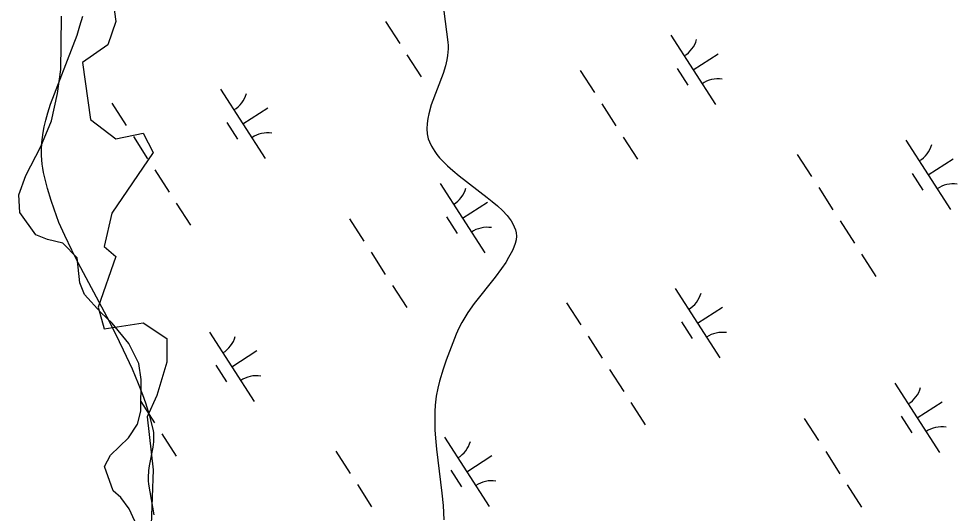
# Model space of a CAD drawing. Extents: x 3937982 to 3958556, y 219448 to 241894.
# Drawn here: x 3949127 to 3949696, y 233405 to 233705 of the extents above; entities that cross this region are included whole.
import ezdxf

# ---------------------------------------------------------------- set-up
doc = ezdxf.new("R2010")
doc.units = 0
for name, color, linetype in [('V-RIVR-EDGE', 7, 'Continuous'), ('V-SITE-VEGE', 7, 'Continuous'), ('V-WETL-SWMP', 7, 'Continuous')]:
    doc.layers.add(name, color=color, linetype=linetype)

msp = doc.modelspace()

# ---------------------------------------------------------------- linework, layer by layer
at = {"layer": 'V-RIVR-EDGE'}
msp.add_lwpolyline([(3949183.865, 233720.787), (3949186.24, 233702.979), (3949181.491, 233688.732), (3949166.057, 233678.047), (3949170.806, 233643.618), (3949186.24, 233631.746), (3949202.861, 233635.308), (3949208.797, 233623.435), (3949183.865, 233586.632), (3949179.117, 233566.449), (3949186.24, 233560.513), (3949175.555, 233529.646), (3949179.117, 233516.586), (3949202.861, 233520.148), (3949217.107, 233510.65), (3949217.107, 233496.404), (3949211.171, 233476.221), (3949205.235, 233463.162), (3949208.797, 233431.107), (3949207.61, 233397.865)], dxfattribs=at)
at = {"layer": 'V-SITE-VEGE'}
for points in [[(3949384.509, 233714.029), (3949385.996, 233703.019), (3949387.55, 233690.453), (3949387.72, 233688.446), (3949387.751, 233686.437), (3949387.444, 233682.418), (3949386.999, 233679.738), (3949386.158, 233676.166), (3949384.685, 233671.398), (3949377.529, 233652.382), (3949375.963, 233646.976), (3949375.359, 233644.098), (3949374.937, 233641.037), (3949374.785, 233637.774), (3949375.033, 233634.776), (3949375.723, 233631.855), (3949376.411, 233629.949), (3949377.589, 233627.456), (3949379.582, 233624.218), (3949380.915, 233622.402), (3949382.594, 233620.362), (3949384.7, 233618.068), (3949387.311, 233615.496), (3949390.52, 233612.61), (3949394.409, 233609.374), (3949411.434, 233596.3), (3949414.527, 233593.808), (3949417.629, 233591.149), (3949420.654, 233588.307), (3949423.487, 233585.253), (3949425.93, 233582.021), (3949426.964, 233580.305), (3949427.837, 233578.521), (3949428.512, 233576.662), (3949428.953, 233574.72), (3949429.112, 233572.691), (3949428.949, 233570.565), (3949428.398, 233568.337), (3949427.605, 233566.18), (3949426.667, 233564.03), (3949424.4, 233559.735), (3949422.643, 233556.876), (3949420.046, 233553.063), (3949416.241, 233547.967), (3949403.562, 233531.839), (3949399.72, 233526.43), (3949397.835, 233523.506), (3949395.986, 233520.35), (3949394.233, 233516.948), (3949392.656, 233513.264), (3949386.623, 233497.529), (3949384.73, 233492.124), (3949382.523, 233484.819), (3949381.484, 233480.602), (3949380.554, 233475.747), (3949379.891, 233470.162), (3949379.676, 233466.428), (3949379.586, 233462.693), (3949379.741, 233455.215), (3949380.051, 233450.23), (3949380.659, 233443.581), (3949383.899, 233416.973), (3949384.628, 233409.377), (3949385.103, 233400.7)], [(3949186.017, 233513.798), (3949180.893, 233523.725), (3949163.421, 233556.536), (3949159.532, 233564.198), (3949155.217, 233573.125), (3949151.764, 233581.065), (3949148.758, 233589.095), (3949146.98, 233594.494), (3949144.864, 233601.733), (3949142.452, 233611.437), (3949141.942, 233613.968), (3949141.563, 233616.506), (3949141.164, 233621.595), (3949141.145, 233624.999), (3949141.405, 233629.545), (3949142.21, 233635.63), (3949142.882, 233639.113), (3949143.812, 233643.101), (3949145.065, 233647.666), (3949146.712, 233652.89), (3949162.721, 233694.78), (3949164.509, 233700.347), (3949166.137, 233706.271)], [(3949209.403, 233403.72), (3949206.28, 233422.273), (3949206.046, 233424.37), (3949205.991, 233426.474), (3949206.3, 233430.701), (3949206.734, 233433.529), (3949208.909, 233444.865), (3949209.28, 233448.094), (3949209.352, 233451.771), (3949209.19, 233453.722), (3949208.83, 233455.797), (3949206.837, 233463.678), (3949204.445, 233471.401), (3949202.659, 233476.476), (3949200.068, 233483.171), (3949196.322, 233492.001), (3949190.961, 233503.685), (3949186.017, 233513.798)]]:
    msp.add_lwpolyline(points, dxfattribs=at)
at = {"layer": 'V-WETL-SWMP'}
for p, q in [((3949153.191, 233689.09), (3949153.262, 233706.259)), ((3949349.718, 233703.01), (3949358.378, 233689.556)), ((3949522.732, 233694.668), (3949549.795, 233652.625)), ((3949152.856, 233673.88), (3949153.191, 233689.09)), ((3949362.708, 233682.829), (3949371.368, 233669.375)), ((3949536.264, 233673.646), (3949551.399, 233683.389)), ((3949150.795, 233659.389), (3949152.856, 233673.88)), ((3949526.528, 233674.515), (3949533.023, 233664.425)), ((3949467.866, 233673.271), (3949476.526, 233659.817)), ((3949147.286, 233642.675), (3949150.795, 233659.389)), ((3949249.736, 233661.937), (3949276.798, 233619.894)), ((3949183.871, 233653.342), (3949192.531, 233639.888)), ((3949480.856, 233653.09), (3949489.516, 233639.636)), ((3949263.267, 233640.915), (3949278.403, 233650.658)), ((3949140.822, 233627.158), (3949147.286, 233642.675)), ((3949253.532, 233641.785), (3949260.027, 233631.694)), ((3949196.861, 233633.161), (3949205.521, 233619.707)), ((3949493.846, 233632.909), (3949502.506, 233619.455)), ((3949665.298, 233630.978), (3949692.361, 233588.934)), ((3949131.68, 233609.651), (3949140.822, 233627.158)), ((3949599.433, 233622.383), (3949608.093, 233608.929)), ((3949678.83, 233609.956), (3949693.965, 233619.699)), ((3949209.851, 233612.981), (3949218.511, 233599.527)), ((3949127.385, 233597.835), (3949131.68, 233609.651)), ((3949669.094, 233610.825), (3949675.589, 233600.735)), ((3949382.865, 233604.638), (3949409.928, 233562.595)), ((3949612.423, 233602.202), (3949621.083, 233588.748)), ((3949127.986, 233587.049), (3949127.385, 233597.835)), ((3949222.841, 233592.8), (3949231.501, 233579.346)), ((3949396.396, 233583.617), (3949411.532, 233593.359)), ((3949137.687, 233573.658), (3949127.986, 233587.049)), ((3949327.999, 233583.241), (3949336.659, 233569.787)), ((3949386.661, 233584.486), (3949393.156, 233574.396)), ((3949625.413, 233582.021), (3949634.073, 233568.567)), ((3949144.829, 233570.788), (3949137.687, 233573.658)), ((3949154.173, 233568.43), (3949144.829, 233570.788)), ((3949162.846, 233559.689), (3949154.173, 233568.43)), ((3949340.989, 233563.061), (3949349.649, 233549.607)), ((3949638.403, 233561.841), (3949647.063, 233548.387)), ((3949164.472, 233544.499), (3949162.846, 233559.689)), ((3949167.242, 233537.414), (3949164.472, 233544.499)), ((3949177.164, 233526.478), (3949167.242, 233537.414)), ((3949353.979, 233542.88), (3949362.639, 233529.426)), ((3949525.431, 233540.948), (3949552.493, 233498.905)), ((3949459.566, 233532.353), (3949468.226, 233518.899)), ((3949184.098, 233519.927), (3949177.164, 233526.478)), ((3949538.962, 233519.927), (3949554.098, 233529.669)), ((3949529.227, 233520.796), (3949535.722, 233510.705)), ((3949194.032, 233507.764), (3949184.098, 233519.927)), ((3949242.998, 233514.609), (3949270.06, 233472.566)), ((3949472.556, 233512.173), (3949481.216, 233498.719)), ((3949200.288, 233495.565), (3949194.032, 233507.764)), ((3949256.529, 233493.587), (3949271.665, 233503.33)), ((3949201.614, 233485.768), (3949200.288, 233495.565)), ((3949246.794, 233494.456), (3949253.289, 233484.366)), ((3949485.546, 233491.992), (3949494.206, 233478.538)), ((3949201.318, 233466.634), (3949201.614, 233485.768)), ((3949658.56, 233483.65), (3949685.623, 233441.606)), ((3949201.41, 233472.583), (3949209.782, 233459.577)), ((3949498.536, 233471.811), (3949507.196, 233458.357)), ((3949672.091, 233462.628), (3949687.227, 233472.37)), ((3949199.436, 233458.766), (3949201.318, 233466.634)), ((3949662.356, 233463.497), (3949668.851, 233453.407)), ((3949193.88, 233450.371), (3949199.436, 233458.766)), ((3949603.694, 233462.253), (3949612.354, 233448.799)), ((3949214.112, 233452.85), (3949222.772, 233439.396)), ((3949182.949, 233439.959), (3949193.88, 233450.371)), ((3949385.564, 233450.919), (3949412.626, 233408.875)), ((3949319.699, 233442.324), (3949328.359, 233428.87)), ((3949616.684, 233442.072), (3949625.344, 233428.618)), ((3949179.34, 233433.055), (3949182.949, 233439.959)), ((3949399.095, 233429.897), (3949414.231, 233439.639)), ((3949184.64, 233418.393), (3949179.34, 233433.055)), ((3949389.36, 233430.766), (3949395.855, 233420.676)), ((3949189.342, 233414.271), (3949184.64, 233418.393)), ((3949332.689, 233422.143), (3949341.349, 233408.689)), ((3949629.674, 233421.891), (3949638.334, 233408.437)), ((3949194.316, 233407.454), (3949189.342, 233414.271)), ((3949197.827, 233399.886), (3949194.316, 233407.454))]:
    msp.add_line(p, q, dxfattribs=at)
for centre, start, end in [((3949521.513, 233697.001), 301.99668, 343.54034), ((3949551.413, 233650.549), 81.99668, 123.54034), ((3949248.517, 233664.27), 301.99668, 343.54034), ((3949278.417, 233617.818), 81.99668, 123.54034), ((3949664.079, 233633.31), 301.99668, 343.54034), ((3949381.646, 233606.971), 301.99668, 343.54034), ((3949693.979, 233586.859), 81.99668, 123.54034), ((3949411.546, 233560.519), 81.99668, 123.54034), ((3949524.212, 233543.281), 301.99668, 343.54034), ((3949241.779, 233516.942), 301.99668, 343.54034), ((3949554.112, 233496.829), 81.99668, 123.54034), ((3949271.679, 233470.49), 81.99668, 123.54034), ((3949657.341, 233485.982), 301.99668, 343.54034), ((3949687.241, 233439.531), 81.99668, 123.54034), ((3949384.345, 233453.251), 301.99668, 343.54034), ((3949414.245, 233406.8), 81.99668, 123.54034)]:
    msp.add_arc(centre, 17.623, start, end, dxfattribs=at)

doc.saveas('drawing.dxf')
